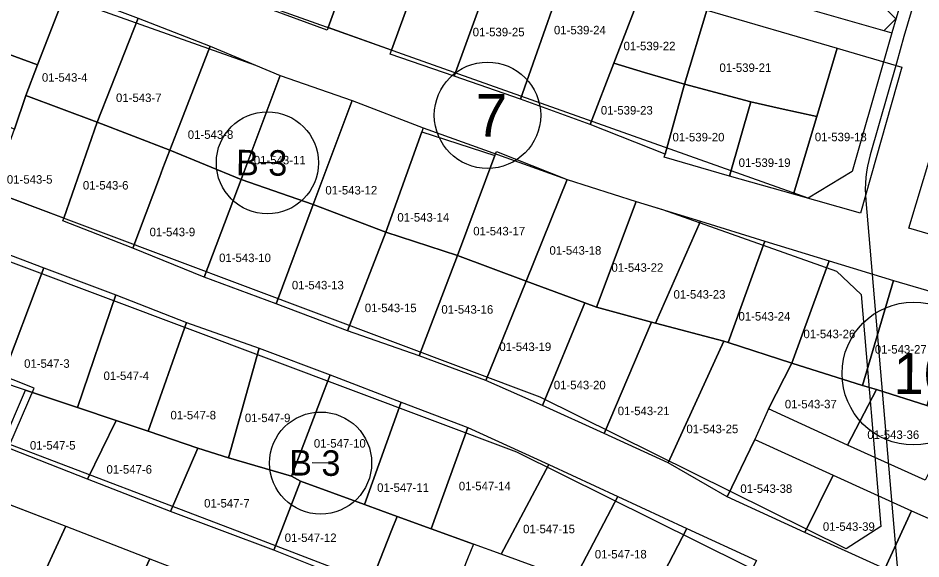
# Model space of a CAD drawing. Extents: x 413946 to 415528, y 4453939 to 4454944.
# Drawn here: x 415070.8 to 415176.9, y 4454313 to 4454376.6 of the extents above; entities that cross this region are included whole.
import ezdxf

# ---------------------------------------------------------------- set-up
doc = ezdxf.new("R2010")
doc.units = 0
for name, color, linetype in [('0_KADASTRO', 7, 'Continuous'), ('Level 27', 7, 'Continuous'), ('Level 28', 7, 'Continuous'), ('Level 29', 7, 'Continuous'), ('Level 32', 7, 'Continuous'), ('Level 34', 7, 'Continuous'), ('Level 57', 7, 'Continuous'), ('Level 58', 7, 'Continuous'), ('Level 62', 7, 'Continuous')]:
    doc.layers.add(name, color=color, linetype=linetype)

msp = doc.modelspace()

# ---------------------------------------------------------------- linework, layer by layer
at = {"layer": '0_KADASTRO'}
for points in [[(415099.65, 4454377.88), (415106.43, 4454396.4), (415113.97, 4454394.01), (415107.23, 4454375.45), (415107.12, 4454375.14)], [(415107.23, 4454375.45), (415113.97, 4454394.01), (415121.44, 4454391.29), (415114.71, 4454372.79)], [(415114.54, 4454372.33), (415114.71, 4454372.79), (415121.44, 4454391.29), (415128.92, 4454388.61), (415122.05, 4454369.73)], [(415122.05, 4454369.73), (415128.92, 4454388.61), (415136.45, 4454385.89), (415129.86, 4454367.05)], [(415129.86, 4454367.05), (415136.45, 4454385.89), (415145.24, 4454382.95), (415144.06, 4454379.75), (415140.81, 4454371.26), (415138.05, 4454364.04)], [(415059.75, 4454375.97), (415062.85, 4454384.81), (415076.46, 4454379.78), (415073.1, 4454371.06)], [(415071.73, 4454367.47), (415073.1, 4454371.06), (415076.46, 4454379.78), (415084.93, 4454376.57), (415080.1, 4454364.35)], [(415140.81, 4454371.26), (415144.06, 4454379.75), (415151.74, 4454377.5), (415149.1, 4454368.79), (415144.42, 4454370.19)], [(415149.1, 4454368.79), (415151.74, 4454377.5), (415167.07, 4454373.03), (415164.65, 4454364.98), (415160.35, 4454365.95), (415156.93, 4454366.72)], [(415080.1, 4454364.35), (415084.93, 4454376.57), (415093.37, 4454373.28), (415089.45, 4454363.16), (415088.63, 4454361.03)], [(415057.18, 4454368.44), (415059.75, 4454375.97), (415073.1, 4454371.06), (415071.73, 4454367.47), (415070.39, 4454363.52), (415066.46, 4454364.98)], [(415088.63, 4454361.03), (415089.45, 4454363.16), (415093.37, 4454373.28), (415101.6, 4454369.84), (415097.01, 4454357.61)], [(415161.92, 4454355.86), (415164.65, 4454364.98), (415167.07, 4454373.03), (415174.65, 4454370.8), (415169.81, 4454353.65)], [(415138.05, 4454364.04), (415140.81, 4454371.26), (415144.42, 4454370.19), (415149.1, 4454368.79), (415146.83, 4454360.57)], [(415097.01, 4454357.61), (415101.6, 4454369.84), (415110.05, 4454366.87), (415105.49, 4454354.64)], [(415146.71, 4454360.22), (415146.83, 4454360.57), (415149.1, 4454368.79), (415156.93, 4454366.72), (415154.39, 4454357.98)], [(415175.48, 4454351.88), (415180.77, 4454369.43), (415189.39, 4454367.1), (415186.95, 4454358.32), (415184.05, 4454349.35)], [(415067.73, 4454356.21), (415070.39, 4454363.52), (415071.73, 4454367.47), (415080.1, 4454364.35), (415076.19, 4454353.03)], [(415105.49, 4454354.64), (415110.05, 4454366.87), (415118.43, 4454363.65), (415118.27, 4454363.21), (415114.04, 4454351.39)], [(415154.39, 4454357.98), (415156.93, 4454366.72), (415160.35, 4454365.95), (415164.65, 4454364.98), (415161.92, 4454355.86)], [(415076.09, 4454352.74), (415076.19, 4454353.03), (415080.1, 4454364.35), (415088.63, 4454361.03), (415087.84, 4454358.93), (415087.43, 4454357.84), (415084.31, 4454349.51)], [(415114.04, 4454351.39), (415118.27, 4454363.21), (415126.85, 4454360.43), (415122.46, 4454348.65)], [(415084.31, 4454349.51), (415087.43, 4454357.84), (415087.84, 4454358.93), (415088.63, 4454361.03), (415097.01, 4454357.61), (415092.67, 4454346.1)], [(415122.46, 4454348.65), (415126.85, 4454360.43), (415127.02, 4454360.89), (415135.33, 4454357.6), (415130.51, 4454345.64)], [(415092.67, 4454346.1), (415097.01, 4454357.61), (415105.49, 4454354.64), (415101.13, 4454342.98)], [(415130.51, 4454345.64), (415135.33, 4454357.6), (415143.44, 4454355.01), (415138.78, 4454342.57), (415137.4, 4454343.1)], [(415138.78, 4454342.57), (415143.44, 4454355.01), (415150.98, 4454352.69), (415145.72, 4454340.69), (415145.25, 4454340.82)], [(415101.13, 4454342.98), (415105.49, 4454354.64), (415114.04, 4454351.39), (415109.53, 4454339.78)], [(415145.72, 4454340.69), (415150.98, 4454352.69), (415158.57, 4454350.32), (415154.23, 4454338.42), (415153.72, 4454338.59)], [(415109.53, 4454339.78), (415114.04, 4454351.39), (415122.46, 4454348.65), (415117.96, 4454336.86)], [(415060.53, 4454336.98), (415060.81, 4454337.71), (415065.45, 4454350.36), (415073.86, 4454347.21), (415068.8, 4454333.78)], [(415154.23, 4454338.42), (415158.57, 4454350.32), (415166.12, 4454348.01), (415161.71, 4454336)], [(415117.96, 4454336.86), (415122.46, 4454348.65), (415130.51, 4454345.64), (415125.77, 4454333.94)], [(415161.71, 4454336), (415166.12, 4454348.01), (415173.69, 4454345.73), (415170.03, 4454333.38)], [(415068.8, 4454333.78), (415073.86, 4454347.21), (415082.31, 4454344.04), (415077.81, 4454330.76), (415071.67, 4454332.82)], [(415125.77, 4454333.94), (415130.51, 4454345.64), (415137.4, 4454343.1), (415132.45, 4454331)], [(415170.03, 4454333.38), (415173.69, 4454345.73), (415181.44, 4454343.44), (415177.6, 4454331.01), (415171.68, 4454332.9)], [(415077.81, 4454330.76), (415082.31, 4454344.04), (415090.62, 4454340.77), (415086.09, 4454327.99), (415082.34, 4454329.26)], [(415132.45, 4454331), (415137.4, 4454343.1), (415138.78, 4454342.57), (415145.25, 4454340.82), (415139.68, 4454327.74)], [(415086.09, 4454327.99), (415090.62, 4454340.77), (415099.16, 4454337.74), (415095.54, 4454324.86), (415091.92, 4454326.01)], [(415139.68, 4454327.74), (415145.25, 4454340.82), (415145.72, 4454340.69), (415153.72, 4454338.59), (415147.2, 4454324.28)], [(415147.2, 4454324.28), (415153.72, 4454338.59), (415154.23, 4454338.42), (415161.71, 4454336), (415158.97, 4454330.61), (415157.38, 4454327.02), (415154.15, 4454320.28)], [(415095.54, 4454324.86), (415099.16, 4454337.74), (415107.5, 4454334.63), (415102.93, 4454322.69)], [(415158.97, 4454330.61), (415161.71, 4454336), (415170.03, 4454333.38), (415171.68, 4454332.9), (415168.25, 4454326.34)], [(415102.93, 4454322.69), (415107.5, 4454334.63), (415115.83, 4454331.4), (415111.51, 4454319.39), (415104.01, 4454322.11)], [(415068.89, 4454326.31), (415071.67, 4454332.82), (415077.81, 4454330.76), (415082.34, 4454329.26), (415078.96, 4454322.37)], [(415168.25, 4454326.34), (415171.68, 4454332.9), (415177.6, 4454331.01), (415181.24, 4454329.9), (415177.39, 4454322.22)], [(415111.51, 4454319.39), (415115.83, 4454331.4), (415123.67, 4454328.44), (415119.36, 4454316.53), (415115.34, 4454317.98)], [(415078.96, 4454322.37), (415082.34, 4454329.26), (415086.09, 4454327.99), (415091.92, 4454326.01), (415088.72, 4454318.54)], [(415119.36, 4454316.53), (415123.67, 4454328.44), (415133.17, 4454324.07), (415127.59, 4454313.53), (415124.32, 4454314.7)], [(415154.15, 4454320.28), (415157.38, 4454327.02), (415166.57, 4454322.84), (415163.26, 4454316.07)], [(415088.72, 4454318.54), (415091.92, 4454326.01), (415095.54, 4454324.86), (415102.93, 4454322.69), (415104.01, 4454322.11), (415100.88, 4454313.99)], [(415127.59, 4454313.53), (415133.17, 4454324.07), (415141.27, 4454320.3), (415135.96, 4454310.18), (415133.25, 4454311.46)], [(415100.88, 4454313.99), (415104.01, 4454322.11), (415111.51, 4454319.39), (415115.34, 4454317.98), (415114.68, 4454316.31), (415112.02, 4454309.55)], [(415163.26, 4454316.07), (415166.57, 4454322.84), (415175.78, 4454318.64), (415172.67, 4454311.82)], [(415062.24, 4454311.61), (415066.22, 4454320.76), (415076.41, 4454316.82), (415072.77, 4454308.91), (415072.18, 4454307.62), (415070.53, 4454308.38), (415062.41, 4454311.52)], [(415135.96, 4454310.18), (415141.27, 4454320.3), (415149.39, 4454316.56), (415144.07, 4454306.3), (415142.25, 4454307.21)], [(415112.02, 4454309.55), (415114.68, 4454316.31), (415115.34, 4454317.98), (415119.36, 4454316.53), (415124.32, 4454314.7), (415123.64, 4454312.99), (415120.9, 4454306.11)], [(415172.67, 4454311.82), (415175.78, 4454318.64), (415187.68, 4454313.38), (415186.16, 4454310.44), (415182.86, 4454307.18)], [(415072.18, 4454307.62), (415072.77, 4454308.91), (415076.41, 4454316.82), (415086.31, 4454312.99), (415082.13, 4454303.94), (415076.48, 4454306)], [(415144.07, 4454306.3), (415149.39, 4454316.56), (415157.57, 4454312.79), (415152.24, 4454302.59)], [(415082.13, 4454303.94), (415086.31, 4454312.99), (415094.91, 4454309.67), (415095.54, 4454308.49), (415091.97, 4454300.18)]]:
    msp.add_lwpolyline(points, close=True, dxfattribs=at)
at = {"layer": 'Level 27'}
for p, q in [((415067.21, 4454320.38), (415076.41, 4454316.82)), ((415076.41, 4454316.82), (415086.31, 4454312.99)), ((415086.31, 4454312.99), (415094.91, 4454309.67))]:
    msp.add_line(p, q, dxfattribs=at)
for points in [[(415117.21, 4454371.9), (415065.21, 4454390.38)], [(415062.67, 4454383.86), (415095.62, 4454372.15)], [(415095.62, 4454372.15), (415095.63, 4454372.15)], [(415095.63, 4454372.15), (415095.63, 4454372.15)], [(415095.63, 4454372.15), (415095.63, 4454372.15)], [(415095.63, 4454372.15), (415095.63, 4454372.15)], [(415095.63, 4454372.15), (415098.73, 4454371.04)], [(415098.73, 4454371.04), (415101.6, 4454369.84), (415110.05, 4454366.87), (415118.43, 4454363.65), (415135.33, 4454357.6), (415143.44, 4454355.01), (415146.54, 4454354.05)], [(415117.21, 4454371.9), (415117.21, 4454371.9)], [(415117.21, 4454371.9), (415117.21, 4454371.9)], [(415117.21, 4454371.9), (415117.21, 4454371.9)], [(415163.64, 4454355.41), (415117.21, 4454371.9)], [(415168.13, 4454314.14), (415132.15, 4454331.98), (415054.53, 4454361.17)], [(415052.25, 4454354.55), (415129.36, 4454325.55), (415172.24, 4454304.29)], [(415146.54, 4454354.05), (415166.97, 4454346.8)], [(415069.84, 4454326.43), (415072.72, 4454333.05), (415057.85, 4454338.95), (415047.99, 4454342.8)], [(415157.41, 4454292.17), (415142.66, 4454298.52), (415096.58, 4454316.22), (415069.84, 4454326.43)]]:
    msp.add_lwpolyline(points, dxfattribs=at)
at = {"layer": 'Level 28'}
msp.add_lwpolyline([(415166.97, 4454346.8), (415169.86, 4454344.07), (415172.2, 4454316.8), (415168.13, 4454314.14)], dxfattribs=at)
at = {"layer": 'Level 29'}
for points in [[(415180.61, 4454399.02), (415173.46, 4454374.82), (415172.45, 4454371.28)], [(415172.45, 4454371.28), (415168.82, 4454358.53), (415163.64, 4454355.41)]]:
    msp.add_lwpolyline(points, dxfattribs=at)
at = {"layer": 'Level 32'}
for p, q in [((415101.11, 4454359.54), (415099.11, 4454359.56)), ((415107.36, 4454324.24), (415105.36, 4454324.26))]:
    msp.add_line(p, q, dxfattribs=at)
for centre in [(415100.11, 4454359.55), (415106.36, 4454324.25)]:
    msp.add_circle(centre, 6, dxfattribs=at)
at = {"layer": 'Level 34'}
for p, q in [((415173.95, 4454376.48), (415141.2, 4454409.91)), ((415172.57, 4454375.12), (415173.95, 4454376.47))]:
    msp.add_line(p, q, dxfattribs=at)
at = {"layer": 'Level 57'}
msp.add_lwpolyline([(415072.06, 4454409.04), (415083.5, 4454405.19), (415090.92, 4454402.08), (415098.53, 4454399.46), (415106.43, 4454396.4), (415113.97, 4454394.01), (415121.44, 4454391.29), (415128.92, 4454388.61), (415136.45, 4454385.89), (415145.24, 4454382.95), (415173.46, 4454374.82)], dxfattribs=at)
at = {"layer": 'Level 58'}
for centre, radius in [((415125.97, 4454365.14), 6.25), ((415176.03, 4454334.77), 8.4)]:
    msp.add_circle(centre, radius, dxfattribs=at)
at = {"layer": 'Level 62'}
for points in [[(415181.88, 4454398.03), (415174.9, 4454374.4), (415174.01, 4454371.27)], [(415174.01, 4454371.27), (415170.94, 4454360.5)], [(415174.01, 4454371.27), (415174.01, 4454371.27)], [(415174.01, 4454371.27), (415174.01, 4454371.27)], [(415174.01, 4454371.27), (415174.01, 4454371.27)], [(415170.42, 4454355.11), (415174.7, 4454305.23)]]:
    msp.add_lwpolyline(points, dxfattribs=at)
msp.add_arc((415185.36, 4454356.39), 15, 164.0779, 184.9042, dxfattribs=at)

# ---------------------------------------------------------------- texts
at = {"layer": '0_KADASTRO'}
for s, p in [('01-539-25', (415124.23, 4454374.43)), ('01-539-24', (415133.78, 4454374.66)), ('01-539-22', (415141.96, 4454372.79)), ('01-539-21', (415153.22, 4454370.24)), ('01-543-4', (415073.62, 4454369.09)), ('01-543-7', (415082.32, 4454366.7)), ('01-539-23', (415139.29, 4454365.23)), ('01-543-8', (415090.75, 4454362.37)), ('01-539-20', (415147.71, 4454362.07)), ('01-539-18', (415164.43, 4454362.09)), ('01-543-11', (415098.51, 4454359.37)), ('01-539-19', (415155.48, 4454359.07)), ('01-543-5', (415069.5, 4454357.1)), ('01-543-6', (415078.43, 4454356.41)), ('01-543-12', (415106.92, 4454355.83)), ('01-543-14', (415115.38, 4454352.64)), ('01-543-9', (415086.27, 4454350.92)), ('01-543-17', (415124.3, 4454351.02)), ('01-543-18', (415133.25, 4454348.75)), ('01-543-10', (415094.43, 4454347.88)), ('01-543-22', (415140.53, 4454346.74)), ('01-543-13', (415102.99, 4454344.67)), ('01-543-23', (415147.83, 4454343.58)), ('01-543-15', (415111.55, 4454341.99)), ('01-543-16', (415120.55, 4454341.81)), ('01-543-24', (415155.46, 4454341)), ('01-543-26', (415163.09, 4454338.93)), ('01-543-19', (415127.36, 4454337.42)), ('01-543-27', (415171.48, 4454337.12)), ('01-547-3', (415071.52, 4454335.45)), ('01-547-4', (415080.86, 4454334.01)), ('01-543-20', (415133.76, 4454332.92)), ('01-543-37', (415160.91, 4454330.68)), ('01-543-21', (415141.27, 4454329.88)), ('01-547-8', (415088.72, 4454329.38)), ('01-547-9', (415097.46, 4454329.06)), ('01-543-25', (415149.34, 4454327.76)), ('01-543-36', (415170.6, 4454327.08)), ('01-547-5', (415072.21, 4454325.83)), ('01-547-10', (415105.57, 4454326.06)), ('01-547-6', (415081.2, 4454323)), ('01-547-11', (415113, 4454320.86)), ('01-547-14', (415122.6, 4454321.04)), ('01-543-38', (415155.68, 4454320.74)), ('01-547-7', (415092.67, 4454319.02)), ('01-547-15', (415130.15, 4454315.99)), ('01-543-39', (415165.38, 4454316.28)), ('01-547-12', (415102.14, 4454314.96)), ('01-547-18', (415138.58, 4454313.03))]:
    msp.add_text(s, height=1, dxfattribs=at).set_placement(p)
at = {"layer": 'Level 32'}
for p in [(415096.41, 4454358.09), (415102.66, 4454322.79)]:
    msp.add_text('B 3', height=3, rotation=359.4141, dxfattribs=at).set_placement(p)
at = {"layer": 'Level 58'}
for s, height, p in [('7', 5, (415124.53, 4454362.66)), ('10', 4.8, (415173.66, 4454332.39))]:
    msp.add_text(s, height=height, rotation=359.4141, dxfattribs=at).set_placement(p)

doc.saveas('drawing.dxf')
